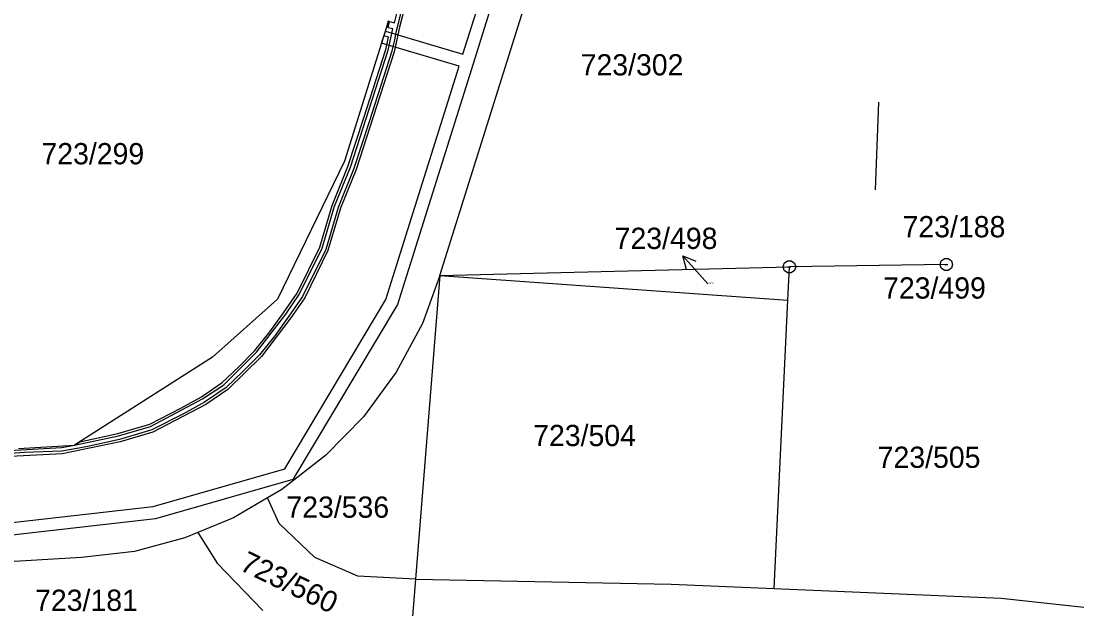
# Model space of a CAD drawing. Extents: x -759060 to -757386, y -1172273 to -1170948.
# Drawn here: x -757479 to -757394.1, y -1171120 to -1171073 of the extents above; entities that cross this region are included whole.
import ezdxf

# ---------------------------------------------------------------- set-up
doc = ezdxf.new("R2010")
doc.units = 0
for name, color, linetype in [('Vrstva 1', 7, 'Continuous'), ('Vrstva 12', 7, 'Continuous'), ('Vrstva 13', 7, 'Continuous'), ('Vrstva 2', 7, 'Continuous'), ('Vrstva 7', 7, 'Continuous'), ('Vrstva 8', 7, 'Continuous')]:
    doc.layers.add(name, color=color, linetype=linetype)

msp = doc.modelspace()

# ---------------------------------------------------------------- linework, layer by layer
at = {"layer": 'Vrstva 1'}
for p, q in [((-757445.57, -1171093.36), (-757434.52, -1171058.18)), ((-757449.66, -1171073), (-757453.18, -1171084.22)), ((-757410.75, -1171086.52), (-757410.47, -1171079.5)), ((-757410.47, -1171079.5), (-757410.47, -1171079.5)), ((-757453.18, -1171084.22), (-757458.54, -1171095.26)), ((-757410.75, -1171086.52), (-757410.75, -1171086.52)), ((-757445.57, -1171093.36), (-757417.62, -1171092.68)), ((-757417.75, -1171095.34), (-757417.62, -1171092.68)), ((-757405.07, -1171092.49), (-757417.62, -1171092.68)), ((-757417.62, -1171092.68), (-757417.62, -1171092.68)), ((-757405.07, -1171092.49), (-757405.07, -1171092.49)), ((-757445.57, -1171093.36), (-757447.51, -1171117.64)), ((-757445.57, -1171093.36), (-757446.96, -1171097.19)), ((-757445.57, -1171093.36), (-757417.75, -1171095.34)), ((-757458.54, -1171095.26), (-757463.75, -1171099.89)), ((-757418.84, -1171118.4), (-757417.75, -1171095.34)), ((-757417.75, -1171095.34), (-757417.75, -1171095.34)), ((-757446.96, -1171097.19), (-757449.07, -1171101.1)), ((-757463.75, -1171099.89), (-757474.76, -1171106.93)), ((-757449.07, -1171101.1), (-757451.68, -1171104.68)), ((-757451.68, -1171104.68), (-757454.72, -1171107.77)), ((-757479.25, -1171107.21), (-757474.76, -1171106.93)), ((-757454.72, -1171107.77), (-757458.19, -1171110.49)), ((-757458.19, -1171110.49), (-757459.34, -1171111.16)), ((-757459.34, -1171111.16), (-757462.05, -1171112.75)), ((-757458.4, -1171113.21), (-757459.34, -1171111.16)), ((-757462.05, -1171112.75), (-757464.91, -1171113.91)), ((-757455.56, -1171115.91), (-757458.4, -1171113.21)), ((-757465.95, -1171114.34), (-757469.97, -1171115.43)), ((-757464.91, -1171113.91), (-757465.95, -1171114.34)), ((-757464.91, -1171113.91), (-757463.38, -1171116.37)), ((-757474.22, -1171115.92), (-757484.97, -1171116.57)), ((-757469.97, -1171115.43), (-757474.22, -1171115.92)), ((-757452.11, -1171117.41), (-757455.56, -1171115.91)), ((-757463.38, -1171116.37), (-757459.72, -1171120.16)), ((-757447.51, -1171117.64), (-757452.11, -1171117.41)), ((-757447.51, -1171117.64), (-757447.97, -1171123.37)), ((-757447.51, -1171117.64), (-757427.08, -1171118.04)), ((-757427.08, -1171118.04), (-757418.84, -1171118.4)), ((-757418.84, -1171118.4), (-757400.7, -1171119.18)), ((-757400.7, -1171119.18), (-757394.09, -1171119.9)), ((-757394.09, -1171119.9), (-757394.09, -1171119.9)), ((-757394.09, -1171119.9), (-757394.09, -1171119.9))]:
    msp.add_line(p, q, dxfattribs=at)
at = {"layer": 'Vrstva 12'}
for p, q in [((-757410.75, -1171086.52), (-757410.47, -1171079.5)), ((-757410.47, -1171079.5), (-757410.47, -1171079.5)), ((-757410.75, -1171086.52), (-757410.75, -1171086.52))]:
    msp.add_line(p, q, dxfattribs=at)
at = {"layer": 'Vrstva 13'}
for p, q in [((-757443.72, -1171075.65), (-757436.78, -1171053.54)), ((-757435.67, -1171053.35), (-757442.91, -1171076.42)), ((-757449.2, -1171073.14), (-757447.77, -1171067.52)), ((-757447.29, -1171067.66), (-757448.78, -1171073.5)), ((-757448.38, -1171071), (-757448.91, -1171073.2)), ((-757450.03, -1171074.19), (-757449.66, -1171073)), ((-757449.7, -1171073.54), (-757449.59, -1171073.05)), ((-757449.32, -1171073.63), (-757449.7, -1171073.54)), ((-757449.69, -1171075.34), (-757449.32, -1171073.63)), ((-757449.59, -1171073.05), (-757449.2, -1171073.14)), ((-757448.78, -1171073.5), (-757449.21, -1171075.47)), ((-757448.91, -1171073.2), (-757449.08, -1171073.93)), ((-757450.22, -1171074.78), (-757449.92, -1171073.82)), ((-757449.67, -1171074.3), (-757450.03, -1171074.19)), ((-757449.92, -1171073.82), (-757443.72, -1171075.65)), ((-757449.88, -1171075.28), (-757449.67, -1171074.3)), ((-757449.2, -1171074.5), (-757449.4, -1171075.42)), ((-757449.08, -1171073.93), (-757449.2, -1171074.5)), ((-757452.72, -1171084.7), (-757449.69, -1171075.34)), ((-757451.63, -1171080.75), (-757449.88, -1171075.28)), ((-757449.4, -1171075.42), (-757451.21, -1171081.07)), ((-757444.02, -1171076.61), (-757450.22, -1171074.78)), ((-757449.21, -1171075.47), (-757452.25, -1171084.88)), ((-757449.88, -1171095.27), (-757444.02, -1171076.61)), ((-757442.91, -1171076.42), (-757448.96, -1171095.69)), ((-757452.91, -1171084.64), (-757451.63, -1171080.75)), ((-757451.21, -1171081.07), (-757452.43, -1171084.8)), ((-757454.18, -1171087.76), (-757452.91, -1171084.64)), ((-757453.99, -1171087.83), (-757452.72, -1171084.7)), ((-757452.43, -1171084.8), (-757453.7, -1171087.92)), ((-757452.25, -1171084.88), (-757453.51, -1171087.99)), ((-757455.17, -1171091.1), (-757454.18, -1171087.76)), ((-757454.97, -1171091.17), (-757453.99, -1171087.83)), ((-757453.7, -1171087.92), (-757454.69, -1171091.28)), ((-757453.51, -1171087.99), (-757454.51, -1171091.35)), ((-757456.97, -1171094.78), (-757455.17, -1171091.1)), ((-757456.81, -1171094.88), (-757454.97, -1171091.17)), ((-757454.69, -1171091.28), (-757456.55, -1171095.04)), ((-757454.51, -1171091.35), (-757456.37, -1171095.14)), ((-757458.06, -1171096.36), (-757456.97, -1171094.78)), ((-757457.89, -1171096.46), (-757456.81, -1171094.88)), ((-757457.97, -1171108.83), (-757449.88, -1171095.27)), ((-757456.55, -1171095.04), (-757457.64, -1171096.62)), ((-757456.37, -1171095.14), (-757457.49, -1171096.76)), ((-757448.96, -1171095.69), (-757457.31, -1171109.69)), ((-757460.21, -1171099.5), (-757457.89, -1171096.46)), ((-757459.17, -1171097.88), (-757458.06, -1171096.36)), ((-757457.64, -1171096.62), (-757458.77, -1171098.18)), ((-757457.49, -1171096.76), (-757459.83, -1171099.83)), ((-757460.36, -1171099.36), (-757459.17, -1171097.88)), ((-757458.77, -1171098.18), (-757459.98, -1171099.7)), ((-757462.83, -1171102.1), (-757460.21, -1171099.5)), ((-757459.83, -1171099.83), (-757462.51, -1171102.48)), ((-757461.63, -1171100.66), (-757460.36, -1171099.36)), ((-757459.98, -1171099.7), (-757461.29, -1171101.02)), ((-757462.96, -1171101.93), (-757461.63, -1171100.66)), ((-757461.29, -1171101.02), (-757462.64, -1171102.33)), ((-757464.63, -1171103.06), (-757462.96, -1171101.93)), ((-757464.53, -1171103.24), (-757462.83, -1171102.1)), ((-757462.64, -1171102.33), (-757464.37, -1171103.5)), ((-757462.51, -1171102.48), (-757464.27, -1171103.67)), ((-757468.7, -1171105.44), (-757464.53, -1171103.24)), ((-757466.28, -1171103.98), (-757464.63, -1171103.06)), ((-757468.76, -1171105.25), (-757466.28, -1171103.98)), ((-757464.27, -1171103.67), (-757468.51, -1171105.9)), ((-757464.37, -1171103.5), (-757466.06, -1171104.42)), ((-757466.06, -1171104.42), (-757468.58, -1171105.71)), ((-757474.35, -1171106.67), (-757471.31, -1171106)), ((-757471.31, -1171106), (-757468.76, -1171105.25)), ((-757471.25, -1171106.19), (-757468.7, -1171105.44)), ((-757468.58, -1171105.71), (-757471.17, -1171106.48)), ((-757468.51, -1171105.9), (-757471.13, -1171106.67)), ((-757471.13, -1171106.67), (-757475.75, -1171107.62)), ((-757474.76, -1171106.93), (-757471.25, -1171106.19)), ((-757474.76, -1171106.93), (-757474.35, -1171106.67)), ((-757471.17, -1171106.48), (-757473.85, -1171107.08)), ((-757475.75, -1171107.62), (-757482.08, -1171107.97)), ((-757478.81, -1171107.51), (-757482.01, -1171107.76)), ((-757481.91, -1171107.46), (-757475.81, -1171107.12)), ((-757479.25, -1171107.21), (-757474.76, -1171106.93)), ((-757475.78, -1171107.42), (-757478.81, -1171107.51)), ((-757475.81, -1171107.12), (-757474.76, -1171106.93)), ((-757473.85, -1171107.08), (-757475.78, -1171107.42)), ((-757468.49, -1171111.85), (-757457.97, -1171108.83)), ((-757457.31, -1171109.69), (-757468.29, -1171112.83)), ((-757483.97, -1171113.6), (-757468.49, -1171111.85)), ((-757468.29, -1171112.83), (-757484.32, -1171114.64))]:
    msp.add_line(p, q, dxfattribs=at)
at = {"layer": 'Vrstva 7'}
msp.add_line((-757426.144, -1171091.798), (-757424.15, -1171094.04), dxfattribs=at)
msp.add_lwpolyline([(-757425.853, -1171092.878), (-757426.144, -1171091.798), (-757425.106, -1171092.213)], dxfattribs=at)
at = {"layer": 'Vrstva 8'}
for p, q in [((-757417.74, -1171092.68), (-757417.5, -1171092.68)), ((-757405.19, -1171092.49), (-757404.95, -1171092.49))]:
    msp.add_line(p, q, dxfattribs=at)
for points in [[(-757417.47, -1171092.2), (-757417.22, -1171092.38), (-757417.12, -1171092.67), (-757417.22, -1171092.96), (-757417.47, -1171093.14), (-757417.78, -1171093.14), (-757418.03, -1171092.96), (-757418.13, -1171092.67), (-757418.03, -1171092.38), (-757417.78, -1171092.2)], [(-757404.92, -1171092.01), (-757404.67, -1171092.19), (-757404.57, -1171092.48), (-757404.67, -1171092.77), (-757404.92, -1171092.95), (-757405.23, -1171092.95), (-757405.48, -1171092.77), (-757405.58, -1171092.48), (-757405.48, -1171092.19), (-757405.23, -1171092.01)]]:
    msp.add_lwpolyline(points, close=True, dxfattribs=at)

# ---------------------------------------------------------------- texts
at = {"layer": 'Vrstva 2'}
for s, height, p in [('723/302', 1.7, (-757434.31, -1171077.36)), ('723/299', 1.7, (-757477.416, -1171084.47)), ('723/188', 1.7, (-757408.573, -1171090.31)), ('723/498', 0.1, (-757424.136, -1171094.04)), ('723/499', 1.7, (-757410.132, -1171095.21)), ('723/504', 1.7, (-757438.106, -1171107.01)), ('723/505', 1.7, (-757410.563, -1171108.75)), ('723/536', 1.7, (-757457.836, -1171112.74)), ('723/181', 1.7, (-757477.923, -1171120.19))]:
    msp.add_text(s, height=height, dxfattribs=at).set_placement(p)
msp.add_text('723/560', height=1.7, rotation=334.32087, dxfattribs=at).set_placement((-757461.661, -1171116.881))
at = {"layer": 'Vrstva 7'}
msp.add_text('723/498', height=1.7, dxfattribs=at).set_placement((-757431.592, -1171091.24))

doc.saveas('drawing.dxf')
